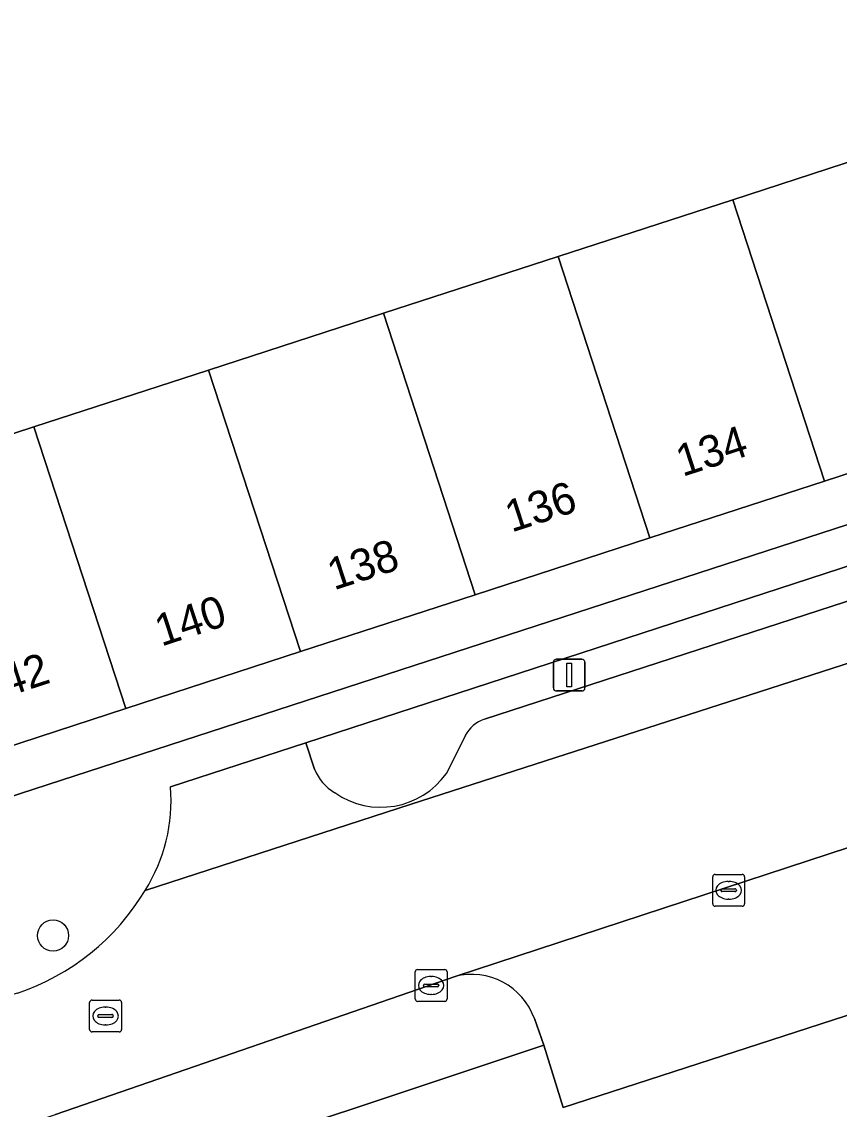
# Model space of a CAD drawing. Extents: x 158086 to 159499, y 382904 to 383981.
# Drawn here: x 159408.27 to 159433.93, y 382976.74 to 383010.89 of the extents above; entities that cross this region are included whole.
import ezdxf

# ---------------------------------------------------------------- set-up
doc = ezdxf.new("R2010")
doc.units = 0
for name, color, linetype in [('IMGEO_Berm_groen', 7, 'Continuous'), ('IMGEO_Boom', 7, 'Continuous'), ('IMGEO_Erf', 7, 'Continuous'), ('IMGEO_Groenvoorziening', 7, 'Continuous'), ('IMGEO_Kolk', 7, 'Continuous'), ('IMGEO_Lichtmast', 7, 'Continuous'), ('IMGEO_Pand', 7, 'Continuous'), ('IMGEO_Pand_nummerreeks', 7, 'Continuous'), ('IMGEO_Parkeervlak_open', 7, 'Continuous'), ('IMGEO_Rijbaan_lokaal_open', 7, 'Continuous'), ('IMGEO_Rioolput', 7, 'Continuous'), ('IMGEO_Voetpad_open', 7, 'Continuous')]:
    doc.layers.add(name, color=color, linetype=linetype)

msp = doc.modelspace()

# ---------------------------------------------------------------- linework, layer by layer
at = {"layer": 'IMGEO_Berm_groen'}
msp.add_lwpolyline([(159451.246, 382988.387), (159452.211, 382985.533), (159425.265, 382976.796), (159424.664, 382978.748), (159399.422, 382970.343), (159401.812, 382962.914), (159402.039, 382963.012), (159402.779, 382961.146), (159417.223, 382966.786), (159417.855, 382967.056), (159423.539, 382969.52), (159438.401, 382976.175)], dxfattribs=at)
at = {"layer": 'IMGEO_Boom'}
msp.add_circle((159409.253, 382982.192), 0.489, dxfattribs=at)
at = {"layer": 'IMGEO_Erf'}
msp.add_lwpolyline([(159403.175, 382996.382), (159408.654, 382998.165), (159414.138, 382999.95), (159419.622, 383001.734), (159425.106, 383003.519), (159430.59, 383005.303), (159436.074, 383007.088), (159441.557, 383008.873), (159447.041, 383010.657), (159444.74, 383017.962), (159439.117, 383016.12), (159436.062, 383025.577), (159435.271, 383025.321), (159434.049, 383024.922), (159432.351, 383024.367), (159432.346, 383024.381), (159417.753, 383019.645), (159416.754, 383019.334), (159416.182, 383019.16), (159413.022, 383028.888), (159406.861, 383026.882)], dxfattribs=at)
msp.add_lwpolyline([(159450.394, 383000.364), (159449.918, 383001.825), (159444.435, 383000.039), (159438.951, 382998.253), (159433.468, 382996.467), (159427.985, 382994.681), (159422.501, 382992.895), (159417.018, 382991.109), (159411.534, 382989.323), (159406.051, 382987.537), (159406.519, 382986.097)], close=True, dxfattribs=at)
at = {"layer": 'IMGEO_Groenvoorziening'}
for points in [[(159446.298, 382996.635), (159445.979, 382997.638), (159417.189, 382988.244), (159417.464, 382987.418)], [(159422.793, 382988.987), (159446.298, 382996.635)], [(159421.601, 382987.286), (159422.196, 382988.472)]]:
    msp.add_lwpolyline(points, dxfattribs=at)
for centre, radius, start, end in [((159423.122, 382988.002), 1.039, 108.4789, 153.0863), ((159418.812, 382987.933), 1.443, 200.9089, 240.3447), ((159419.545, 382988.74), 2.518, 234.9213, 324.7399)]:
    msp.add_arc(centre, radius, start, end, dxfattribs=at)
at = {"layer": 'IMGEO_Kolk'}
for p, q in [((159429.961, 382983.187), (159429.961, 382984.039)), ((159430.036, 382984.113), (159430.888, 382984.113)), ((159430.962, 382984.039), (159430.962, 382983.187)), ((159430.449, 382983.893), (159430.474, 382983.893)), ((159430.22, 382983.607), (159430.22, 382983.619)), ((159430.658, 382983.57), (159430.26, 382983.57)), ((159430.263, 382983.656), (159430.661, 382983.656)), ((159430.704, 382983.619), (159430.704, 382983.607)), ((159430.888, 382983.113), (159430.036, 382983.113)), ((159430.472, 382983.333), (159430.447, 382983.333)), ((159420.621, 382980.199), (159420.621, 382981.051)), ((159420.696, 382981.125), (159421.548, 382981.125)), ((159421.622, 382981.051), (159421.622, 382980.199)), ((159420.88, 382980.619), (159420.88, 382980.631)), ((159420.923, 382980.668), (159421.321, 382980.668)), ((159421.109, 382980.905), (159421.134, 382980.905)), ((159421.364, 382980.631), (159421.364, 382980.619)), ((159421.318, 382980.582), (159420.92, 382980.582)), ((159421.132, 382980.345), (159421.107, 382980.345)), ((159421.548, 382980.125), (159420.696, 382980.125))]:
    msp.add_line(p, q, dxfattribs=at)
for points in [[(159429.961, 382983.187), (159429.961, 382984.039)], [(159430.036, 382984.113), (159430.888, 382984.113)], [(159430.962, 382984.039), (159430.962, 382983.187)], [(159430.888, 382983.113), (159430.036, 382983.113)], [(159420.621, 382980.199), (159420.621, 382981.051)], [(159420.696, 382981.125), (159421.548, 382981.125)], [(159421.622, 382981.051), (159421.622, 382980.199)], [(159421.548, 382980.125), (159420.696, 382980.125)]]:
    msp.add_lwpolyline(points, dxfattribs=at)
for centre, radius, start, end in [((159430.038, 382984.037), 0.0765, 91.552, 178.448), ((159430.038, 382984.037), 0.0765, 91.552, 178.448), ((159430.886, 382984.037), 0.0765, 1.552, 88.448), ((159430.886, 382984.037), 0.0765, 1.552, 88.448), ((159430.26, 382983.616), 0.0403, 85.8775, 175.7526), ((159430.257, 382983.606), 0.0366, 178.938, 274.7102), ((159430.661, 382983.613), 0.043, 264.8664, 352.4533), ((159430.665, 382983.618), 0.0386, 1.7309, 96.639), ((159430.038, 382983.189), 0.0765, 181.552, 268.448), ((159430.038, 382983.189), 0.0765, 181.552, 268.448), ((159430.886, 382983.189), 0.0765, 271.552, 358.448), ((159430.886, 382983.189), 0.0765, 271.552, 358.448), ((159420.698, 382981.049), 0.0765, 91.552, 178.448), ((159420.698, 382981.049), 0.0765, 91.552, 178.448), ((159421.546, 382981.049), 0.0765, 1.552, 88.448), ((159421.546, 382981.049), 0.0765, 1.552, 88.448), ((159420.92, 382980.628), 0.0403, 85.8775, 175.7526), ((159420.917, 382980.618), 0.0366, 178.938, 274.7102), ((159421.321, 382980.625), 0.043, 264.8664, 352.4533), ((159421.325, 382980.63), 0.0386, 1.7309, 96.639), ((159420.698, 382980.201), 0.0765, 181.552, 268.448), ((159420.698, 382980.201), 0.0765, 181.552, 268.448), ((159421.546, 382980.201), 0.0765, 271.552, 358.448), ((159421.546, 382980.201), 0.0765, 271.552, 358.448)]:
    msp.add_arc(centre, radius, start, end, dxfattribs=at)
for centre, major_axis, ratio, start_param, end_param in [((159430.448, 382983.613), (-0.387, 0.002), 0.722429, 4.712389, 7.853982), ((159430.473, 382983.613), (-0.39, 0.002), 0.717154, 1.570796, 4.712389), ((159421.108, 382980.625), (-0.387, 0.002), 0.722429, 4.712389, 7.853982), ((159421.133, 382980.625), (-0.39, 0.002), 0.717154, 1.570796, 4.712389)]:
    msp.add_ellipse(centre, major_axis=major_axis, ratio=ratio, start_param=start_param, end_param=end_param, dxfattribs=at)
at = {"layer": 'IMGEO_Lichtmast'}
for p, q in [((159425.06, 382990.873), (159425.85, 382990.873)), ((159425.85, 382990.873), (159425.06, 382990.873)), ((159424.96, 382989.973), (159424.96, 382990.773)), ((159424.96, 382990.773), (159424.96, 382989.973)), ((159425.95, 382990.773), (159425.95, 382989.973)), ((159425.95, 382989.973), (159425.95, 382990.773)), ((159425.85, 382989.873), (159425.06, 382989.873)), ((159425.06, 382989.873), (159425.85, 382989.873))]:
    msp.add_line(p, q, dxfattribs=at)
msp.add_lwpolyline([(159425.38, 382990.748), (159425.53, 382990.748), (159425.53, 382989.998), (159425.38, 382989.998), (159425.38, 382990.748)], dxfattribs=at)
for centre, start, end in [((159425.06, 382990.773), 90, 180), ((159425.06, 382990.773), 90, 180), ((159425.85, 382990.773), 0, 90), ((159425.85, 382990.773), 360, 90), ((159425.06, 382989.973), 180, 270), ((159425.06, 382989.973), 180, 270), ((159425.85, 382989.973), 270, 0), ((159425.85, 382989.973), 270, 0)]:
    msp.add_arc(centre, 0.1, start, end, dxfattribs=at)
at = {"layer": 'IMGEO_Pand'}
for points in [[(159436.074, 383007.088), (159430.59, 383005.303), (159433.468, 382996.467), (159438.951, 382998.253)], [(159430.59, 383005.303), (159425.106, 383003.519), (159427.985, 382994.681), (159433.468, 382996.467)], [(159425.106, 383003.519), (159419.622, 383001.734), (159422.501, 382992.895), (159427.985, 382994.681)], [(159419.622, 383001.734), (159414.138, 382999.95), (159417.018, 382991.109), (159422.501, 382992.895)], [(159414.138, 382999.95), (159408.654, 382998.165), (159411.534, 382989.323), (159417.018, 382991.109)], [(159408.654, 382998.165), (159403.175, 382996.382), (159405.255, 382989.986), (159406.051, 382987.537), (159411.534, 382989.323)]]:
    msp.add_lwpolyline(points, close=True, dxfattribs=at)
at = {"layer": 'IMGEO_Parkeervlak_open'}
for points in [[(159446.298, 382996.635), (159422.793, 382988.987)], [(159412.146, 382983.61), (159420.495, 382986.32), (159449.821, 382995.779)], [(159452.507, 382990.959), (159421.873, 382980.904)], [(159422.196, 382988.472), (159421.601, 382987.286)], [(159417.464, 382987.418), (159417.189, 382988.244), (159412.942, 382986.858)], [(159424.364, 382979.584), (159424.664, 382978.748), (159425.265, 382976.796), (159452.211, 382985.533), (159451.246, 382988.387)]]:
    msp.add_lwpolyline(points, dxfattribs=at)
for centre, radius, start, end in [((159423.122, 382988.002), 1.039, 108.4789, 153.0863), ((159418.812, 382987.933), 1.443, 200.9089, 240.3447), ((159419.545, 382988.74), 2.518, 234.9213, 324.7399), ((159407.647, 382986.434), 5.312, 327.8812, 4.5782), ((159422.398, 382978.883), 2.087, 19.6076, 104.5535)]:
    msp.add_arc(centre, radius, start, end, dxfattribs=at)
at = {"layer": 'IMGEO_Rijbaan_lokaal_open'}
for points in [[(159451.831, 382996.424), (159450.921, 382996.188), (159449.821, 382995.779), (159420.495, 382986.32), (159412.146, 382983.61)], [(159408.136, 382980.386), (159408.025, 382980.35), (159393.777, 382975.797), (159395.067, 382971.859), (159409.325, 382976.574), (159421.873, 382980.904), (159452.507, 382990.959)]]:
    msp.add_lwpolyline(points, dxfattribs=at)
msp.add_arc((159405.8, 382987.397), 7.39, 288.4256, 329.1723, dxfattribs=at)
at = {"layer": 'IMGEO_Rioolput'}
for p, q in [((159410.402, 382979.239), (159410.402, 382980.091)), ((159410.477, 382980.165), (159411.329, 382980.165)), ((159410.89, 382979.945), (159410.915, 382979.945)), ((159411.403, 382980.091), (159411.403, 382979.239)), ((159410.661, 382979.659), (159410.661, 382979.671)), ((159411.099, 382979.622), (159410.701, 382979.622)), ((159410.704, 382979.708), (159411.102, 382979.708)), ((159411.145, 382979.671), (159411.145, 382979.659)), ((159410.913, 382979.385), (159410.888, 382979.385)), ((159411.329, 382979.165), (159410.477, 382979.165))]:
    msp.add_line(p, q, dxfattribs=at)
for points in [[(159410.402, 382979.239), (159410.402, 382980.091)], [(159410.477, 382980.165), (159411.329, 382980.165)], [(159411.403, 382980.091), (159411.403, 382979.239)], [(159411.329, 382979.165), (159410.477, 382979.165)]]:
    msp.add_lwpolyline(points, dxfattribs=at)
for centre, radius, start, end in [((159410.479, 382980.089), 0.0765, 91.552, 178.448), ((159410.479, 382980.089), 0.0765, 91.552, 178.448), ((159411.327, 382980.089), 0.0765, 1.552, 88.448), ((159411.327, 382980.089), 0.0765, 1.552, 88.448), ((159410.701, 382979.668), 0.0403, 85.8775, 175.7526), ((159410.698, 382979.658), 0.0366, 178.938, 274.7102), ((159411.102, 382979.665), 0.043, 264.8664, 352.4533), ((159411.106, 382979.67), 0.0386, 1.7309, 96.639), ((159410.479, 382979.241), 0.0765, 181.552, 268.448), ((159410.479, 382979.241), 0.0765, 181.552, 268.448), ((159411.327, 382979.241), 0.0765, 271.552, 358.448), ((159411.327, 382979.241), 0.0765, 271.552, 358.448)]:
    msp.add_arc(centre, radius, start, end, dxfattribs=at)
for centre, major_axis, ratio, start_param, end_param in [((159410.889, 382979.665), (-0.387, 0.002), 0.722429, 4.712389, 7.853982), ((159410.914, 382979.665), (-0.39, 0.002), 0.717154, 1.570796, 4.712389)]:
    msp.add_ellipse(centre, major_axis=major_axis, ratio=ratio, start_param=start_param, end_param=end_param, dxfattribs=at)
at = {"layer": 'IMGEO_Voetpad_open'}
for points in [[(159475.522, 383008.179), (159475.881, 383007.129), (159470.107, 383005.305), (159469.711, 383006.321), (159454.206, 383001.359), (159454.175, 383001.458), (159453.118, 383001.152), (159450.394, 383000.364), (159406.519, 382986.097), (159396.025, 382982.686), (159374.591, 382975.667), (159373.909, 382975.444), (159373.472, 382975.264), (159337.523, 382963.484), (159304.533, 382952.697), (159302.662, 382952.288), (159269.337, 382942.719), (159263.077, 382941.3), (159262.22, 382941.117), (159260.558, 382940.762), (159248.461, 382938.896), (159237.38, 382937.512)], [(159412.942, 382986.858), (159417.189, 382988.244), (159445.979, 382997.638), (159446.298, 382996.635)], [(159421.873, 382980.904), (159409.325, 382976.574)], [(159397.971, 382969.883), (159399.231, 382965.857), (159399.854, 382963.943), (159400.37, 382962.358), (159401.812, 382962.914), (159399.422, 382970.343), (159424.664, 382978.748), (159424.364, 382979.584)]]:
    msp.add_lwpolyline(points, dxfattribs=at)
for centre, radius, start, end in [((159407.647, 382986.434), 5.312, 327.8812, 4.5782), ((159405.8, 382987.397), 7.39, 288.4256, 329.1723), ((159422.398, 382978.883), 2.087, 19.6076, 104.5535)]:
    msp.add_arc(centre, radius, start, end, dxfattribs=at)

# ---------------------------------------------------------------- texts
at = {"layer": 'IMGEO_Pand_nummerreeks'}
for s, p in [('134', (159429.012, 382996.594)), ('136', (159423.646, 382994.846)), ('138', (159418.069, 382993.029)), ('140', (159412.651, 382991.265)), ('142', (159407.099, 382989.456))]:
    msp.add_text(s, height=1, rotation=18.0424, dxfattribs=at).set_placement(p)

doc.saveas('drawing.dxf')
